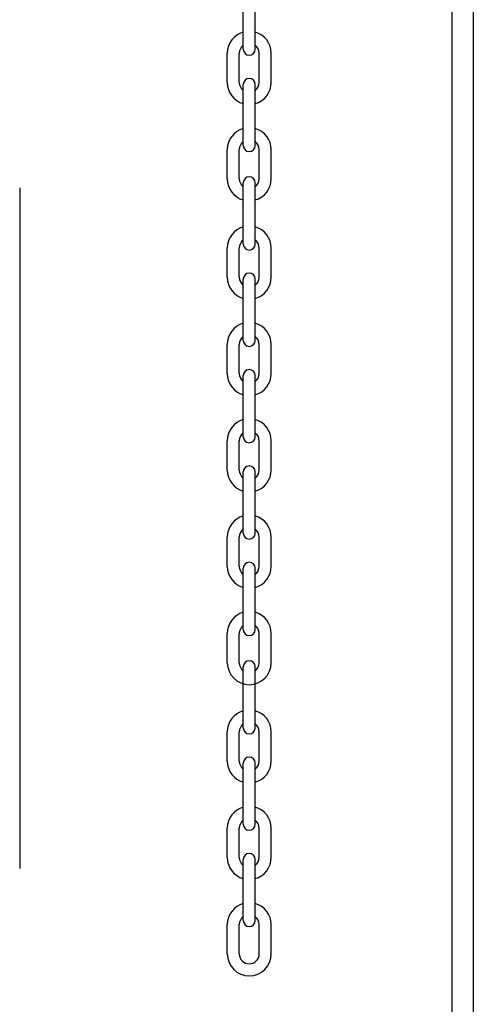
# Model space of a CAD drawing. Header units: inches. Extents: x 170 to 312, y 215 to 248.
# Tile 389 of 529: x 250.37 to 250.749, y 241.959 to 242.78. Entities that reach past the tile are written whole.
import ezdxf

# ---------------------------------------------------------------- set-up
doc = ezdxf.new("R2010")
doc.units = ezdxf.units.IN
doc.header["$LTSCALE"] = 0.25
doc.header["$MEASUREMENT"] = 0
doc.layers.add('MOTOR LH', color=7, linetype='Continuous')

msp = doc.modelspace()

# ---------------------------------------------------------------- linework, layer by layer
at = {"layer": 'MOTOR LH'}
for p, q in [((250.73065, 243.61635), (250.73065, 240.33385)), ((250.74852, 243.61635), (250.74852, 240.33385)), ((250.55673, 242.75552), (250.55673, 242.80656)), ((250.56674, 242.75552), (250.56674, 242.80656)), ((250.54342, 242.72781), (250.54342, 242.75222)), ((250.55343, 242.72781), (250.55343, 242.75222)), ((250.57004, 242.72781), (250.57004, 242.75222)), ((250.58005, 242.72781), (250.58005, 242.75222)), ((250.55673, 242.67518), (250.55673, 242.72622)), ((250.56674, 242.67518), (250.56674, 242.72622)), ((250.54342, 242.64747), (250.54342, 242.67189)), ((250.55343, 242.64747), (250.55343, 242.67189)), ((250.57004, 242.64747), (250.57004, 242.67189)), ((250.58005, 242.64747), (250.58005, 242.67189)), ((250.37037, 242.64013), (250.37037, 242.07254)), ((250.55673, 242.59313), (250.55673, 242.64417)), ((250.56674, 242.59313), (250.56674, 242.64417)), ((250.54342, 242.56542), (250.54342, 242.58984)), ((250.55343, 242.56542), (250.55343, 242.58984)), ((250.57004, 242.56542), (250.57004, 242.58984)), ((250.58005, 242.56542), (250.58005, 242.58984)), ((250.55673, 242.51279), (250.55673, 242.56383)), ((250.56674, 242.51279), (250.56674, 242.56383)), ((250.54342, 242.48508), (250.54342, 242.5095)), ((250.55343, 242.48508), (250.55343, 242.5095)), ((250.57004, 242.48508), (250.57004, 242.5095)), ((250.58005, 242.48508), (250.58005, 242.5095)), ((250.55673, 242.43246), (250.55673, 242.48349)), ((250.56674, 242.43246), (250.56674, 242.48349)), ((250.54342, 242.40474), (250.54342, 242.42916)), ((250.55343, 242.40474), (250.55343, 242.42916)), ((250.57004, 242.40474), (250.57004, 242.42916)), ((250.58005, 242.40474), (250.58005, 242.42916)), ((250.55673, 242.35212), (250.55673, 242.40315)), ((250.56674, 242.35212), (250.56674, 242.40315)), ((250.54342, 242.3244), (250.54342, 242.34882)), ((250.55343, 242.3244), (250.55343, 242.34882)), ((250.57004, 242.3244), (250.57004, 242.34882)), ((250.58005, 242.3244), (250.58005, 242.34882)), ((250.55673, 242.27178), (250.55673, 242.32281)), ((250.56674, 242.27178), (250.56674, 242.32281)), ((250.54342, 242.24406), (250.54342, 242.26848)), ((250.55343, 242.24406), (250.55343, 242.26848)), ((250.57004, 242.24406), (250.57004, 242.26848)), ((250.58005, 242.24406), (250.58005, 242.26848)), ((250.55673, 242.18973), (250.55673, 242.24076)), ((250.56674, 242.18973), (250.56674, 242.24076)), ((250.54342, 242.16201), (250.54342, 242.18643)), ((250.55343, 242.16201), (250.55343, 242.18643)), ((250.57004, 242.16201), (250.57004, 242.18643)), ((250.58005, 242.16201), (250.58005, 242.18643)), ((250.55673, 242.10939), (250.55673, 242.16042)), ((250.56674, 242.10939), (250.56674, 242.16042)), ((250.54342, 242.08167), (250.54342, 242.10609)), ((250.55343, 242.08167), (250.55343, 242.10609)), ((250.57004, 242.08167), (250.57004, 242.10609)), ((250.58005, 242.08167), (250.58005, 242.10609)), ((250.55673, 242.02905), (250.55673, 242.08009)), ((250.56674, 242.02905), (250.56674, 242.08009)), ((250.54342, 242.00133), (250.54342, 242.02575)), ((250.55343, 242.00133), (250.55343, 242.02575)), ((250.57004, 242.00133), (250.57004, 242.02575)), ((250.58005, 242.00133), (250.58005, 242.02575))]:
    msp.add_line(p, q, dxfattribs=at)
for centre, radius, start, end in [((250.56174, 242.75222), 0.01831, 105.86272, 180), ((250.56174, 242.75222), 0.01831, 0, 74.13728), ((250.56174, 242.75222), 0.0083, 127.08084, 180), ((250.56174, 242.75552), 0.00501, 180, 0), ((250.56174, 242.75222), 0.0083, 0, 52.91916), ((250.56174, 242.72781), 0.01831, 180, 254.13728), ((250.56174, 242.72781), 0.0083, 180, 232.91916), ((250.56174, 242.72622), 0.00501, 0, 180), ((250.56174, 242.72781), 0.01831, 285.86272, 0), ((250.56174, 242.72781), 0.0083, 307.08084, 0), ((250.56174, 242.67189), 0.01831, 105.86272, 180), ((250.56174, 242.67189), 0.01831, 0, 74.13728), ((250.56174, 242.67189), 0.0083, 127.08084, 180), ((250.56174, 242.67189), 0.0083, 0, 52.91916), ((250.56174, 242.67518), 0.00501, 180, 0), ((250.56174, 242.64747), 0.01831, 180, 254.13728), ((250.56174, 242.64747), 0.0083, 180, 232.91916), ((250.56174, 242.64417), 0.00501, 0, 180), ((250.56174, 242.64747), 0.01831, 285.86272, 0), ((250.56174, 242.64747), 0.0083, 307.08084, 0), ((250.56174, 242.58984), 0.01831, 105.86272, 180), ((250.56174, 242.58984), 0.01831, 0, 74.13728), ((250.56174, 242.58984), 0.0083, 127.08084, 180), ((250.56174, 242.58984), 0.0083, 0, 52.91916), ((250.56174, 242.59313), 0.00501, 180, 0), ((250.56174, 242.56542), 0.01831, 180, 254.13728), ((250.56174, 242.56542), 0.0083, 180, 232.91916), ((250.56174, 242.56383), 0.00501, 0, 180), ((250.56174, 242.56542), 0.01831, 285.86272, 0), ((250.56174, 242.56542), 0.0083, 307.08084, 0), ((250.56174, 242.5095), 0.01831, 105.86272, 180), ((250.56174, 242.5095), 0.01831, 0, 74.13728), ((250.56174, 242.5095), 0.0083, 127.08084, 180), ((250.56174, 242.5095), 0.0083, 0, 52.91916), ((250.56174, 242.51279), 0.00501, 180, 0), ((250.56174, 242.48508), 0.01831, 180, 254.13728), ((250.56174, 242.48508), 0.0083, 180, 232.91916), ((250.56174, 242.48349), 0.00501, 0, 180), ((250.56174, 242.48508), 0.01831, 285.86272, 0), ((250.56174, 242.48508), 0.0083, 307.08084, 0), ((250.56174, 242.42916), 0.01831, 105.86272, 180), ((250.56174, 242.42916), 0.01831, 0, 74.13728), ((250.56174, 242.42916), 0.0083, 127.08084, 180), ((250.56174, 242.43246), 0.00501, 180, 0), ((250.56174, 242.42916), 0.0083, 0, 52.91916), ((250.56174, 242.40315), 0.00501, 0, 180), ((250.56174, 242.40474), 0.01831, 180, 254.13728), ((250.56174, 242.40474), 0.0083, 180, 232.91916), ((250.56174, 242.40474), 0.01831, 285.86272, 0), ((250.56174, 242.40474), 0.0083, 307.08084, 0), ((250.56174, 242.34882), 0.01831, 105.86272, 180), ((250.56174, 242.34882), 0.01831, 0, 74.13728), ((250.56174, 242.34882), 0.0083, 127.08084, 180), ((250.56174, 242.35212), 0.00501, 180, 0), ((250.56174, 242.34882), 0.0083, 0, 52.91916), ((250.56174, 242.32281), 0.00501, 0, 180), ((250.56174, 242.3244), 0.01831, 180, 254.13728), ((250.56174, 242.3244), 0.0083, 180, 232.91916), ((250.56174, 242.3244), 0.01831, 285.86272, 0), ((250.56174, 242.3244), 0.0083, 307.08084, 0), ((250.56174, 242.26848), 0.01831, 105.86272, 180), ((250.56174, 242.26848), 0.01831, 0, 74.13728), ((250.56174, 242.26848), 0.0083, 127.08084, 180), ((250.56174, 242.27178), 0.00501, 180, 0), ((250.56174, 242.26848), 0.0083, 0, 52.91916), ((250.56174, 242.24406), 0.01831, 180, 0), ((250.56174, 242.24406), 0.0083, 180, 232.91916), ((250.56174, 242.24076), 0.00501, 0, 180), ((250.56174, 242.24406), 0.0083, 307.08084, 0), ((250.56174, 242.18643), 0.01831, 105.86272, 180), ((250.56174, 242.18643), 0.01831, 0, 74.13728), ((250.56174, 242.18643), 0.0083, 127.08084, 180), ((250.56174, 242.18973), 0.00501, 180, 0), ((250.56174, 242.18643), 0.0083, 0, 52.91916), ((250.56174, 242.16201), 0.01831, 180, 254.13728), ((250.56174, 242.16201), 0.0083, 180, 232.91916), ((250.56174, 242.16042), 0.00501, 0, 180), ((250.56174, 242.16201), 0.01831, 285.86272, 0), ((250.56174, 242.16201), 0.0083, 307.08084, 0), ((250.56174, 242.10609), 0.01831, 105.86272, 180), ((250.56174, 242.10609), 0.01831, 0, 74.13728), ((250.56174, 242.10609), 0.0083, 127.08084, 180), ((250.56174, 242.10609), 0.0083, 0, 52.91916), ((250.56174, 242.10939), 0.00501, 180, 0), ((250.56174, 242.08167), 0.01831, 180, 254.13728), ((250.56174, 242.08167), 0.0083, 180, 232.91916), ((250.56174, 242.08009), 0.00501, 0, 180), ((250.56174, 242.08167), 0.01831, 285.86272, 0), ((250.56174, 242.08167), 0.0083, 307.08084, 0), ((250.56174, 242.02575), 0.01831, 105.86272, 180), ((250.56174, 242.02575), 0.01831, 0, 74.13728), ((250.56174, 242.02575), 0.0083, 127.08084, 180), ((250.56174, 242.02575), 0.0083, 0, 52.91916), ((250.56174, 242.02905), 0.00501, 180, 0), ((250.56174, 242.00133), 0.01831, 180, 0), ((250.56174, 242.00133), 0.0083, 180, 0)]:
    msp.add_arc(centre, radius, start, end, dxfattribs=at)

doc.saveas('drawing.dxf')
